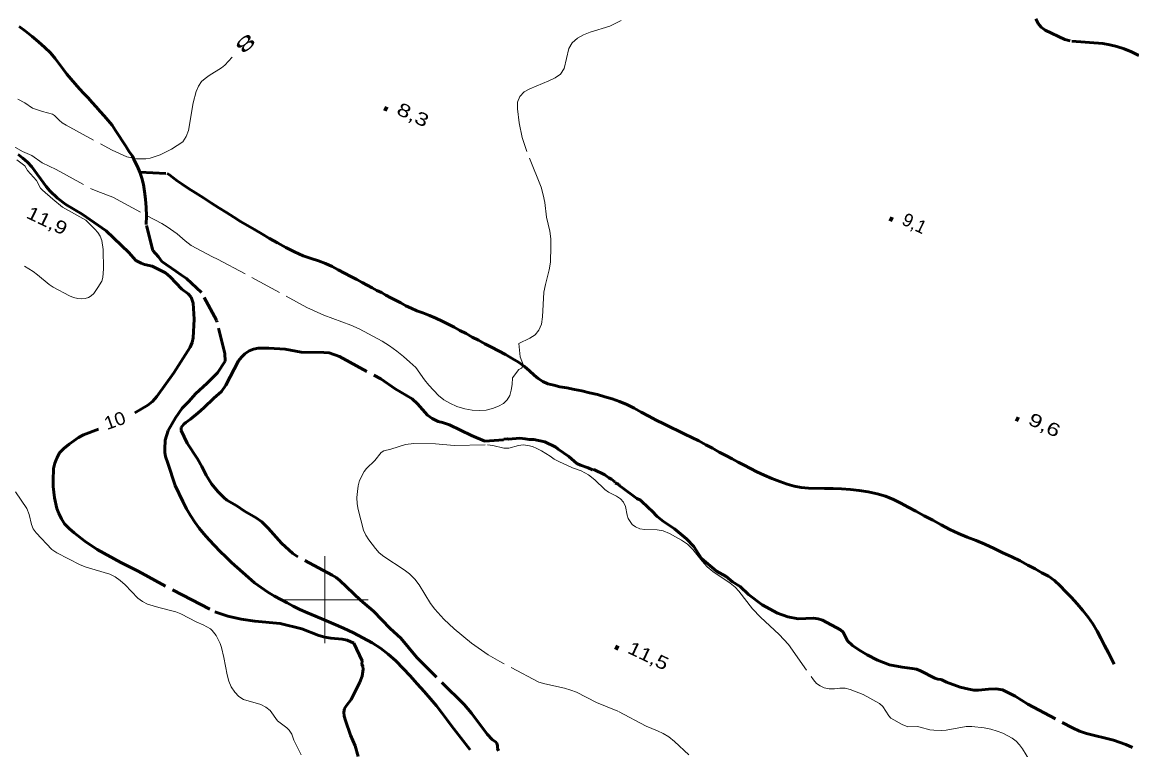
# Model space of a CAD drawing. Extents: x 355726 to 357533, y 5103782 to 5105258.
# Drawn here: x 356465.1 to 356593, y 5104282.7 to 5104366.5 of the extents above; entities that cross this region are included whole.
import ezdxf
from ezdxf.enums import TextEntityAlignment as Align

# ---------------------------------------------------------------- set-up
doc = ezdxf.new("R2010")
doc.units = 0
doc.header["$LTSCALE"] = 0.6
doc.linetypes.add('DASH_DOUBLE_DOT', pattern=[9.2, 5, -1.2, 0.3, -1.2, 0.3, -1.2])
doc.linetypes.add('LONG_DASHED', pattern=[7.5, 6, -1.5])
for name, color, linetype, lineweight in [('1', 7, 'LONG_DASHED', 53), ('2', 7, 'LONG_DASHED', 13), ('3', 7, 'Continuous', 140), ('4', 7, 'DASH_DOUBLE_DOT', 53), ('61', 7, 'Continuous', 13)]:
    doc.layers.add(name, color=color, linetype=linetype, lineweight=lineweight)

msp = doc.modelspace()

# ---------------------------------------------------------------- linework, layer by layer
at = {"layer": '1'}
for points in [[(356593.77, 5104362.71), (356592.94, 5104363.13), (356592.08, 5104363.48), (356591.24, 5104363.73), (356590.43, 5104363.94), (356589.64, 5104364.08), (356585.88, 5104364.37), (356585.23, 5104364.55), (356582.99, 5104365.61), (356582.52, 5104365.94), (356582.16, 5104366.38), (356581.91, 5104366.92)], [(356464.65, 5104351.3), (356465.22, 5104350.88), (356465.74, 5104350.41), (356466.23, 5104349.87), (356467.89, 5104347.59), (356468.31, 5104347.11), (356469.2, 5104346.25), (356470.16, 5104345.51), (356472.04, 5104344.43), (356474.82, 5104342.48), (356477.41, 5104340.01), (356478.22, 5104339.09), (356478.82, 5104338.76), (356479.2, 5104338.63), (356480.1, 5104338.44), (356481.65, 5104337.65), (356482.19, 5104337.19), (356483.52, 5104335.79), (356484.25, 5104335.23), (356484.61, 5104334.84), (356484.81, 5104334.16), (356484.93, 5104332.3), (356484.83, 5104330.17), (356484.71, 5104329.62), (356484.47, 5104329.08), (356482.59, 5104326.15), (356480.63, 5104323.42), (356480.14, 5104322.84), (356479.62, 5104322.41), (356478.12, 5104321.51)], [(356519.89, 5104282.84), (356519.9, 5104283.2), (356519.76, 5104283.54), (356519.27, 5104283.88), (356518.7, 5104284.5), (356516.88, 5104286.91), (356516.04, 5104287.91), (356510.6, 5104293.34), (356508.74, 5104295.55), (356507.54, 5104296.68), (356505.61, 5104298.68), (356504.12, 5104299.96), (356501.74, 5104302.22), (356501.3, 5104302.54), (356500.85, 5104302.83), (356496.76, 5104305.01), (356496.3, 5104305.32), (356495.02, 5104306.51), (356493.45, 5104308.23), (356492.72, 5104308.96), (356492.07, 5104309.44), (356490.72, 5104310.18), (356489.87, 5104310.83), (356488.72, 5104311.48), (356488.36, 5104311.76), (356487.67, 5104312.46), (356486.94, 5104313.34), (356486.33, 5104314.33), (356485.83, 5104315.34), (356485.31, 5104316.22), (356484.14, 5104318.04), (356483.44, 5104319.49), (356483.46, 5104319.82), (356483.76, 5104320.23), (356483.97, 5104320.42), (356484.5, 5104320.78), (356485.4, 5104321.51), (356486.06, 5104322.09), (356487.2, 5104323.21), (356488.1, 5104323.97), (356488.58, 5104324.73), (356490.05, 5104327.5), (356490.38, 5104327.94), (356490.79, 5104328.34), (356491.26, 5104328.67), (356491.78, 5104328.88), (356492.32, 5104328.98), (356493.54, 5104328.99), (356495.43, 5104328.88), (356497.26, 5104328.51), (356499.89, 5104328.49), (356500.48, 5104328.42), (356501.67, 5104328), (356506.45, 5104325.45), (356508.09, 5104324.29), (356510.05, 5104323.12), (356510.68, 5104322.57), (356511.83, 5104321.26), (356512.35, 5104320.88), (356513.06, 5104320.51), (356513.54, 5104320.42), (356514.34, 5104320.15), (356516.9, 5104318.91), (356518.42, 5104318.26), (356520.59, 5104318.42), (356520.63, 5104318.51), (356521.04, 5104318.55), (356521.14, 5104318.51), (356522.47, 5104318.59), (356523.08, 5104318.54), (356523.54, 5104318.44), (356524.06, 5104318.44), (356525.34, 5104318.18), (356526.59, 5104317.58), (356526.86, 5104317.34), (356528.12, 5104316.49), (356529.02, 5104315.7), (356529.44, 5104315.5), (356530.32, 5104315.2), (356530.84, 5104314.95), (356530.99, 5104315), (356532.24, 5104314.4), (356532.72, 5104314.05), (356533.03, 5104313.9), (356533.4, 5104313.59), (356533.46, 5104313.46), (356533.87, 5104313.26), (356533.93, 5104313.11), (356534.14, 5104313.01), (356535.93, 5104311.67), (356536.35, 5104311.47), (356537.31, 5104310.53), (356537.68, 5104310.24), (356538.27, 5104309.59), (356539.01, 5104309), (356540.27, 5104308.15), (356541.65, 5104307.01), (356542.5, 5104306.13), (356543.38, 5104304.75), (356545.13, 5104303.3), (356546.23, 5104302.66)], [(356473.9, 5104319.63), (356472.2, 5104318.98), (356471.63, 5104318.69), (356470.52, 5104317.91), (356469.93, 5104317.42), (356469.44, 5104316.9), (356469.12, 5104316.32), (356468.89, 5104315.74), (356468.75, 5104315.11), (356468.68, 5104313.74), (356468.69, 5104313.05), (356468.84, 5104311.73), (356469.13, 5104310.49), (356469.34, 5104309.91), (356469.64, 5104309.32), (356470.02, 5104308.75), (356470.52, 5104308.21), (356471.1, 5104307.7), (356472.36, 5104306.73), (356473.78, 5104305.78), (356476.51, 5104304.28), (356478.48, 5104303.29), (356483.54, 5104300.55), (356487.33, 5104298.59), (356488.83, 5104298.09), (356490.35, 5104297.76), (356491.94, 5104297.54), (356494.83, 5104297.26), (356497.34, 5104296.65), (356499.32, 5104295.86), (356499.99, 5104295.67), (356500.69, 5104295.55), (356501.98, 5104295.47), (356502.56, 5104295.32), (356503.32, 5104294.98), (356504.29, 5104292.96), (356504.27, 5104292.59), (356504.37, 5104292.32), (356504.41, 5104291.98), (356504.28, 5104291.2), (356504.04, 5104290.51), (356503.01, 5104288.51), (356502.48, 5104287.82), (356502.27, 5104287.45), (356502.2, 5104287.04), (356502.24, 5104286.58), (356502.36, 5104286.09), (356502.95, 5104284.4), (356503.5, 5104283.16), (356503.85, 5104281.95)], [(356546.23, 5104302.66), (356546.97, 5104302.07), (356547.86, 5104301.51), (356548.82, 5104300.58), (356550.36, 5104299.42), (356552.16, 5104298.46), (356553.34, 5104298.01), (356554.51, 5104297.8), (356556.3, 5104297.87), (356556.82, 5104297.8), (356557.32, 5104297.63), (356559.42, 5104296.53), (356559.72, 5104296.26), (356560.22, 5104295.26), (356560.79, 5104294.73), (356561.52, 5104294.21), (356562.49, 5104293.63), (356563.68, 5104293.03), (356565.06, 5104292.5), (356566.5, 5104292.21), (356567.65, 5104292.09), (356568.15, 5104291.99), (356568.61, 5104291.8), (356570.28, 5104290.95), (356570.61, 5104290.84), (356571.02, 5104290.8), (356571.6, 5104290.49), (356573.18, 5104289.91), (356574.2, 5104289.68), (356574.76, 5104289.59), (356575.32, 5104289.59), (356576.44, 5104289.7), (356577.31, 5104289.73), (356578.05, 5104289.62), (356579.52, 5104288.87), (356580.98, 5104287.96), (356586.15, 5104285.22), (356586.94, 5104284.86), (356587.76, 5104284.58), (356590.84, 5104283.8), (356592.28, 5104283.3), (356593.06, 5104282.96)], [(356519.99, 5104282.58), (356519.89, 5104282.84)]]:
    msp.add_lwpolyline(points, dxfattribs=at)
at = {"layer": '2'}
for points in [[(356519.33, 5104322.01), (356520, 5104322.28), (356520.56, 5104322.61), (356521, 5104323.04), (356521.3, 5104323.53), (356521.48, 5104324.12), (356521.59, 5104324.8), (356521.61, 5104325.55), (356522.34, 5104326.51), (356522.64, 5104326.66), (356522.88, 5104326.97), (356522.48, 5104327.97), (356522.33, 5104329.53), (356523.62, 5104330.13), (356524.24, 5104330.51), (356524.66, 5104331.04), (356524.95, 5104331.74), (356525.06, 5104332.58), (356525.23, 5104335.41), (356525.41, 5104336.3), (356525.85, 5104338.01), (356525.98, 5104338.88), (356526.05, 5104340.68), (356526.03, 5104341.59), (356525.92, 5104342.45), (356525.55, 5104344.05), (356525.33, 5104345.76), (356525.15, 5104346.66), (356524.9, 5104347.54), (356523.26, 5104351.65), (356522.71, 5104353.26), (356522.38, 5104354.93), (356522.19, 5104356.55), (356522.2, 5104357.32), (356522.45, 5104357.98), (356522.94, 5104358.49), (356523.61, 5104358.87), (356525.81, 5104359.76), (356526.54, 5104360.11), (356527.15, 5104360.54), (356527.55, 5104361.18), (356528.12, 5104363.51), (356528.49, 5104364.16), (356529.09, 5104364.68), (356529.8, 5104365.08), (356530.57, 5104365.37), (356532.82, 5104366.09), (356534.13, 5104366.72)], [(356464.63, 5104357.67), (356465.43, 5104357.24), (356466.31, 5104356.63), (356467.45, 5104356.24), (356468.6, 5104355.95), (356468.86, 5104355.79), (356469.37, 5104355.24), (356469.73, 5104354.94), (356470.18, 5104354.66), (356475.49, 5104351.78), (356477.19, 5104351), (356478.3, 5104350.79), (356479.38, 5104350.79), (356479.89, 5104350.88), (356481.02, 5104351.25), (356482.34, 5104351.91), (356483.62, 5104352.76), (356484.03, 5104353.38), (356484.3, 5104354.07), (356484.81, 5104357.23), (356485.17, 5104358.55), (356485.43, 5104359.17), (356485.78, 5104359.68), (356486.22, 5104360.05), (356486.67, 5104360.38), (356488.1, 5104361.26), (356488.49, 5104361.59), (356489.3, 5104362.51)], [(356462.29, 5104353.28), (356465.16, 5104351.62), (356466.25, 5104351.19), (356467.42, 5104350.32), (356469.05, 5104349.55), (356473.01, 5104347.38), (356473.83, 5104347.01), (356475.57, 5104346.36), (356481.21, 5104343.34), (356481.84, 5104342.96), (356482.99, 5104342.15), (356483.89, 5104341.34), (356484.61, 5104340.8), (356487.04, 5104339.51), (356487.64, 5104339.24), (356497.92, 5104333.68), (356499.86, 5104332.79), (356502.98, 5104331.61), (356503.95, 5104331.19), (356506.61, 5104329.8), (356507.46, 5104329.25), (356508.28, 5104328.63), (356509.06, 5104328.03), (356509.8, 5104327.38), (356510.47, 5104326.73), (356511.47, 5104325.32), (356511.98, 5104324.7), (356513.09, 5104323.54), (356513.72, 5104323.03), (356514.41, 5104322.63), (356515.22, 5104322.26), (356516.13, 5104322), (356516.96, 5104321.84), (356517.78, 5104321.79), (356518.58, 5104321.83), (356519.33, 5104322.01)], [(356464.52, 5104350.67), (356465.43, 5104350), (356465.75, 5104349.43), (356466.78, 5104348.3), (356467.24, 5104347.4), (356467.45, 5104347.18), (356468.64, 5104346.13), (356469.78, 5104345.21), (356472.47, 5104343.73), (356473.49, 5104342.69), (356473.83, 5104342.29), (356474.1, 5104341.86), (356474.29, 5104341.38), (356474.45, 5104340.34), (356474.49, 5104338.13), (356474.4, 5104337.13), (356474.29, 5104336.7), (356473.86, 5104335.95), (356473.37, 5104335.26), (356473.08, 5104335), (356472.76, 5104334.8), (356472.4, 5104334.7), (356471.99, 5104334.65), (356471.54, 5104334.68), (356471.04, 5104334.8), (356470.56, 5104335), (356468.68, 5104336.01), (356468.23, 5104336.3), (356466.88, 5104337.44), (356466.39, 5104337.8), (356465.38, 5104338.41)], [(356541.94, 5104282.11), (356540.27, 5104283.68), (356539.62, 5104284.2), (356538.96, 5104284.59), (356538.31, 5104284.91), (356537, 5104285.44), (356533.75, 5104287.17), (356531.31, 5104288.17), (356528.98, 5104289.34), (356528.32, 5104289.59), (356527.59, 5104289.79), (356525.33, 5104290.29), (356524.63, 5104290.51), (356520.15, 5104292.88), (356518.8, 5104293.66), (356516.88, 5104295), (356514.91, 5104296.63), (356513.72, 5104297.75), (356512.66, 5104298.92), (356512.15, 5104299.57), (356510.86, 5104301.7), (356510.36, 5104302.38), (356509.76, 5104302.97), (356509.12, 5104303.44), (356506.78, 5104304.97), (356506.27, 5104305.38), (356505.83, 5104305.88), (356505.06, 5104306.88), (356504.72, 5104307.42), (356504.45, 5104307.99), (356503.82, 5104310.4), (356503.72, 5104311.05), (356503.68, 5104311.76), (356503.74, 5104312.45), (356503.84, 5104313.13), (356504, 5104313.73), (356504.51, 5104314.75), (356504.81, 5104315.13), (356505.76, 5104316.04), (356506.49, 5104316.97), (356506.81, 5104317.15), (356507.6, 5104317.34), (356509.27, 5104317.88), (356510.23, 5104317.98), (356512.73, 5104317.95), (356514.88, 5104317.75), (356518.73, 5104317.84), (356519.34, 5104317.76), (356520.6, 5104317.45), (356521.19, 5104317.46), (356522.32, 5104317.76), (356522.84, 5104317.84), (356523.37, 5104317.78), (356523.91, 5104317.65), (356524.42, 5104317.43), (356524.94, 5104317.16), (356525.97, 5104316.53), (356526.43, 5104316.19), (356526.96, 5104315.91), (356528.51, 5104315.18), (356529.51, 5104314.83), (356530.39, 5104314.4), (356531.11, 5104313.8), (356532.27, 5104312.7), (356532.68, 5104312.4), (356533.58, 5104311.93), (356534.04, 5104311.63)], [(356534.04, 5104311.63), (356534.41, 5104311.24), (356534.65, 5104310.73), (356534.84, 5104309.74), (356534.96, 5104309.37), (356535.4, 5104308.68), (356535.79, 5104308.4), (356536.28, 5104308.17), (356536.88, 5104308.09), (356538.3, 5104308.05), (356538.99, 5104307.92), (356539.69, 5104307.63), (356541.08, 5104306.87), (356541.77, 5104306.38), (356542.39, 5104305.8), (356543.45, 5104304.45), (356544.03, 5104303.8), (356544.68, 5104303.24), (356546.71, 5104301.92), (356547.26, 5104301.45), (356547.69, 5104300.98), (356549.25, 5104298.93), (356550.18, 5104297.98), (356552.34, 5104295.98), (356553.4, 5104294.83), (356556.29, 5104290.76), (356556.64, 5104290.34), (356557.06, 5104290.07), (356557.52, 5104289.84), (356558.09, 5104289.73), (356558.7, 5104289.73), (356559.31, 5104289.82), (356559.93, 5104289.79), (356560.51, 5104289.65), (356562, 5104289.09), (356563.91, 5104288.05), (356564.29, 5104287.7), (356564.98, 5104286.61), (356565.2, 5104286.36), (356566.49, 5104285.63), (356567.16, 5104285.37), (356568.29, 5104285.38), (356568.6, 5104285.33), (356569.7, 5104285.01), (356570.16, 5104284.95), (356571.06, 5104284.94), (356571.57, 5104284.97), (356573.87, 5104285.38), (356574.53, 5104285.4), (356575.96, 5104285.23), (356576.72, 5104285.07), (356577.45, 5104284.87), (356578.1, 5104284.62), (356579.2, 5104284.05), (356579.64, 5104283.71), (356580.04, 5104283.29), (356580.39, 5104282.8), (356581.23, 5104281.42)], [(356494.53, 5104286.04), (356495.61, 5104285.24), (356495.9, 5104284.97), (356496.18, 5104284.5), (356496.44, 5104283.8), (356497.26, 5104282.11)]]:
    msp.add_lwpolyline(points, dxfattribs=at)
at = {"layer": '2', "linetype": 'Continuous'}
msp.add_lwpolyline([(356464.34, 5104312.43), (356465.66, 5104310.49), (356465.93, 5104309.82), (356466.19, 5104308.68), (356466.4, 5104308.17), (356466.73, 5104307.72), (356468.55, 5104305.8), (356469.12, 5104305.41), (356471.82, 5104304.01), (356472.5, 5104303.76), (356475.22, 5104302.95), (356475.84, 5104302.62), (356476.42, 5104302.22), (356476.98, 5104301.73), (356478.44, 5104300.17), (356478.97, 5104299.79), (356479.56, 5104299.49), (356480.86, 5104299.09), (356482.84, 5104298.59), (356483.42, 5104298.38), (356485.25, 5104297.42), (356485.97, 5104297.11), (356486.81, 5104296.63), (356487.03, 5104296.46), (356487.48, 5104295.86), (356487.92, 5104294.97), (356488.09, 5104294.48), (356488.36, 5104293.33), (356488.74, 5104291.33), (356488.93, 5104290.63), (356489.21, 5104289.95), (356489.61, 5104289.34), (356490.1, 5104288.84), (356490.64, 5104288.51), (356492.61, 5104287.91), (356493.21, 5104287.62), (356493.71, 5104287.23), (356494.53, 5104286.04)], dxfattribs=at)
at = {"layer": '3'}
for p, q in [((356506.84, 5104356.63), (356507.2, 5104356.46)), ((356565.06, 5104343.92), (356565.42, 5104343.75)), ((356579.6, 5104320.89), (356579.96, 5104320.72)), ((356533.46, 5104294.56), (356533.82, 5104294.39))]:
    msp.add_line(p, q, dxfattribs=at)
at = {"layer": '4'}
for points in [[(356484.05, 5104310.47), (356483.63, 5104311.32), (356482.76, 5104313.17), (356481.91, 5104315.74), (356481.64, 5104316.49), (356481.56, 5104316.94), (356481.57, 5104317.34), (356481.6, 5104318.38), (356481.94, 5104319.48), (356482.78, 5104320.95), (356483.56, 5104322.08), (356484.31, 5104322.84), (356485.1, 5104323.72), (356486.45, 5104324.95), (356487.64, 5104326.13), (356488.53, 5104327.46), (356488.46, 5104328.37), (356487.52, 5104332.19), (356485.79, 5104335.4), (356484.04, 5104336.99), (356483.48, 5104337.38), (356482.81, 5104337.83), (356481.22, 5104338.96), (356480.85, 5104339.51), (356480.18, 5104340.21), (356479.42, 5104343.23), (356479.46, 5104344.23), (356479.42, 5104345.2), (356479.34, 5104346.13), (356479.23, 5104347.01), (356479.09, 5104347.82), (356478.9, 5104348.57), (356478.69, 5104349.26), (356478.41, 5104349.91), (356478.12, 5104350.5), (356477.82, 5104351.08), (356477.41, 5104351.67), (356477.05, 5104352.26), (356476.67, 5104352.84), (356476.26, 5104353.46), (356475.88, 5104354.05), (356475.48, 5104354.66), (356475.05, 5104355.21), (356474.59, 5104355.74), (356474.11, 5104356.26), (356473.65, 5104356.76), (356473.18, 5104357.28), (356472.71, 5104357.8), (356472.22, 5104358.33), (356471.72, 5104358.86), (356471.23, 5104359.42), (356470.72, 5104360), (356470.28, 5104360.55), (356469.85, 5104361.13), (356469.4, 5104361.74), (356468.91, 5104362.36), (356468.37, 5104362.99), (356467.73, 5104363.63), (356467.02, 5104364.26), (356466.26, 5104364.88), (356465.51, 5104365.48), (356464.77, 5104366.05)], [(356478.69, 5104349.26), (356481.83, 5104349.11), (356482.09, 5104348.93), (356482.49, 5104348.65), (356482.98, 5104348.26), (356483.55, 5104347.86), (356484.28, 5104347.38), (356485.1, 5104346.86), (356486.03, 5104346.29), (356486.94, 5104345.69), (356487.8, 5104345.13), (356488.65, 5104344.59), (356489.5, 5104344.08), (356490.29, 5104343.58), (356491.1, 5104343.11), (356491.9, 5104342.65), (356492.72, 5104342.13), (356493.61, 5104341.62), (356494.53, 5104341.11), (356495.5, 5104340.58), (356496.5, 5104340.07), (356497.48, 5104339.63), (356498.42, 5104339.29), (356499.26, 5104339.03), (356500.08, 5104338.72), (356500.82, 5104338.38), (356501.52, 5104338.01), (356502.26, 5104337.62), (356502.99, 5104337.23), (356503.67, 5104336.87), (356504.29, 5104336.54), (356504.88, 5104336.24), (356505.44, 5104335.93), (356506, 5104335.63), (356506.52, 5104335.37), (356507.04, 5104335.09), (356507.6, 5104334.79), (356508.15, 5104334.5), (356508.75, 5104334.18), (356509.33, 5104333.87), (356509.93, 5104333.57), (356510.59, 5104333.29), (356511.29, 5104333.04), (356512.04, 5104332.73), (356512.79, 5104332.43), (356513.52, 5104332.09), (356514.22, 5104331.74), (356514.88, 5104331.38), (356515.56, 5104331.01), (356516.26, 5104330.66), (356516.98, 5104330.26), (356517.69, 5104329.88), (356518.44, 5104329.49), (356519.21, 5104329.08), (356519.99, 5104328.67), (356520.8, 5104328.23), (356521.56, 5104327.8), (356522.32, 5104327.37), (356523, 5104326.87), (356523.59, 5104326.37), (356524.11, 5104325.86), (356524.57, 5104325.47), (356525.1, 5104325.15), (356525.7, 5104324.88), (356526.37, 5104324.7), (356527.08, 5104324.53), (356527.86, 5104324.4), (356528.74, 5104324.23), (356529.62, 5104324.05), (356530.5, 5104323.84), (356531.39, 5104323.62), (356532.24, 5104323.38), (356533.1, 5104323.12), (356533.94, 5104322.83), (356534.77, 5104322.5), (356535.62, 5104322.05), (356536.44, 5104321.61), (356537.32, 5104321.16), (356538.18, 5104320.7), (356539.05, 5104320.25), (356539.9, 5104319.84), (356540.7, 5104319.46), (356541.48, 5104319.08), (356542.29, 5104318.68), (356543.07, 5104318.29), (356543.88, 5104317.84), (356544.66, 5104317.44), (356545.44, 5104317.01), (356546.2, 5104316.62), (356546.94, 5104316.23), (356547.62, 5104315.86), (356548.32, 5104315.49), (356549.03, 5104315.11), (356549.78, 5104314.73), (356550.6, 5104314.34), (356551.5, 5104313.97), (356552.41, 5104313.62), (356553.27, 5104313.32), (356554.08, 5104313.08), (356554.87, 5104312.93), (356555.7, 5104312.86)], [(356555.7, 5104312.86), (356557.56, 5104312.82), (356558.54, 5104312.79), (356559.53, 5104312.76), (356560.56, 5104312.68), (356561.54, 5104312.58), (356562.58, 5104312.44), (356563.62, 5104312.21), (356564.58, 5104311.92), (356565.51, 5104311.55), (356566.34, 5104311.12), (356567.19, 5104310.66), (356568.09, 5104310.18), (356569.05, 5104309.67), (356570.04, 5104309.15), (356571.02, 5104308.63), (356572.01, 5104308.09), (356572.99, 5104307.63), (356574.01, 5104307.2), (356575.03, 5104306.8), (356576.04, 5104306.38), (356577.09, 5104305.9), (356578.12, 5104305.41), (356579.13, 5104304.93), (356580.09, 5104304.46), (356580.98, 5104303.98), (356581.82, 5104303.54), (356582.61, 5104303.09), (356583.35, 5104302.7), (356584.07, 5104302.2), (356584.72, 5104301.61), (356585.34, 5104300.96), (356586.02, 5104300.24), (356586.67, 5104299.51), (356587.33, 5104298.76), (356587.93, 5104298), (356588.49, 5104297.2), (356588.97, 5104296.38), (356589.4, 5104295.57), (356589.83, 5104294.74), (356590.28, 5104293.87), (356590.73, 5104292.97), (356590.93, 5104292.59)], [(356516.72, 5104282.7), (356516.2, 5104283.4), (356515.65, 5104284.08), (356515.11, 5104284.76), (356514.58, 5104285.45), (356514.04, 5104286.19), (356513.46, 5104286.98), (356512.84, 5104287.78), (356512.18, 5104288.59), (356511.43, 5104289.44), (356510.65, 5104290.3), (356509.82, 5104291.21), (356509.03, 5104292.09), (356508.17, 5104292.96), (356507.3, 5104293.74), (356506.4, 5104294.43), (356505.43, 5104295.03), (356504.39, 5104295.62), (356503.3, 5104296.2), (356502.16, 5104296.73), (356500.99, 5104297.2), (356499.9, 5104297.67), (356498.9, 5104298.11), (356497.98, 5104298.48), (356497.13, 5104298.88), (356496.35, 5104299.26), (356495.64, 5104299.63), (356494.93, 5104300.01), (356494.18, 5104300.42), (356493.42, 5104300.88), (356492.66, 5104301.41), (356491.91, 5104301.96), (356491.2, 5104302.55), (356490.53, 5104303.13), (356489.88, 5104303.71), (356489.23, 5104304.3), (356488.57, 5104304.92), (356487.93, 5104305.55), (356487.28, 5104306.23), (356486.65, 5104306.88), (356486.07, 5104307.58), (356485.52, 5104308.25), (356485, 5104308.94), (356484.51, 5104309.7), (356484.05, 5104310.47)]]:
    msp.add_lwpolyline(points, dxfattribs=at)
at = {"layer": '61'}
for p, q in [((356500, 5104295), (356500, 5104305)), ((356495, 5104300), (356505, 5104300))]:
    msp.add_line(p, q, dxfattribs=at)

# ---------------------------------------------------------------- texts
at = {"layer": '1', "width": 1.1}
msp.add_text('10', height=1.5, rotation=19.488, dxfattribs=at).set_placement((356476.05, 5104319.94), align=Align.CENTER)
at = {"layer": '2', "width": 2.05}
msp.add_text('8', height=1.5, rotation=220.914, dxfattribs=at).set_placement((356490.38, 5104364.63), align=Align.CENTER)
at = {"layer": '3'}
for s, width, p in [('8,3    ', 1.35, (356508.13, 5104356)), ('11,9   ', 1.25, (356465.47, 5104344.05)), ('9,6    ', 1.35, (356580.89, 5104320.26)), ('11,5   ', 1.25, (356534.75, 5104293.92))]:
    msp.add_text(s, height=1.5, rotation=334.423, dxfattribs=dict(at, width=width)).set_placement(p)
msp.add_text('9,1    ', height=1.5, rotation=334.423, dxfattribs=at).set_placement((356566.35, 5104343.28))

doc.saveas('drawing.dxf')
